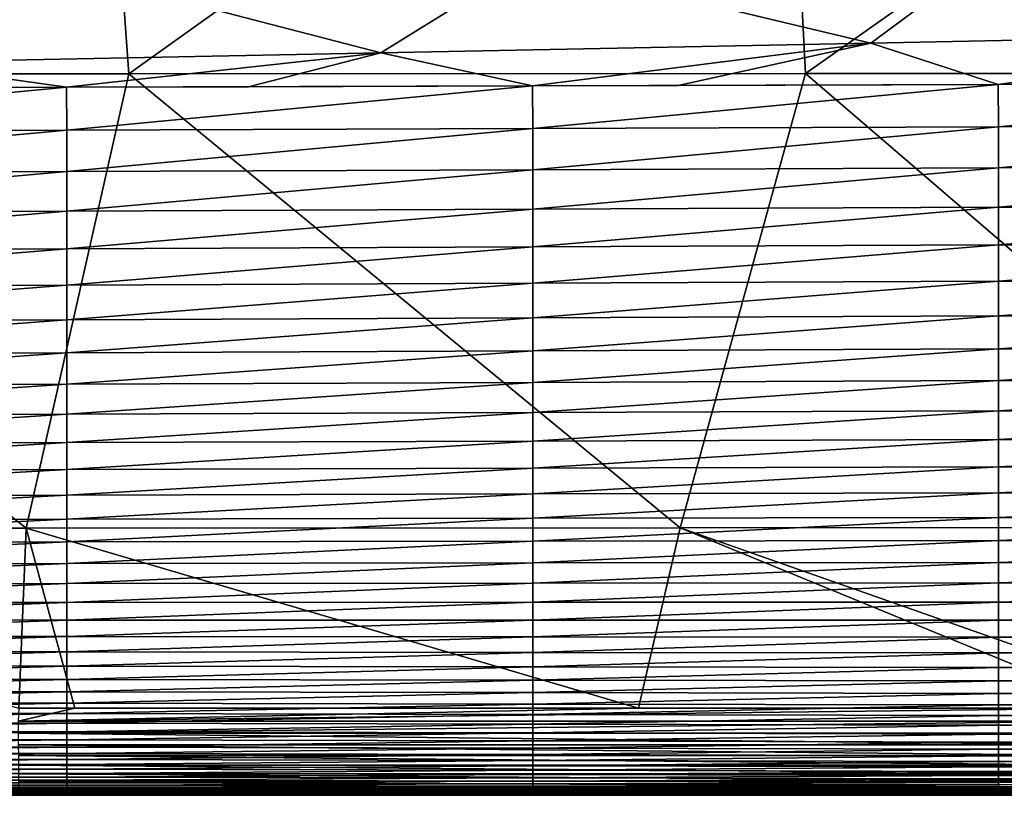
# Model space of a CAD drawing. Header units: metres. Extents: x -105 to 105, y -68 to 103.
# Tile 334 of 416: x 47 to 59, y 37 to 46. Entities that reach past the tile are written whole.
import ezdxf

# ---------------------------------------------------------------- set-up
doc = ezdxf.new("R2010")
doc.units = ezdxf.units.M
doc.layers.add('solid_FIT-BATH-150_SW0001_01', color=7, linetype='CONTINUOUS')

msp = doc.modelspace()

# ---------------------------------------------------------------- linework, layer by layer
at = {"layer": 'solid_FIT-BATH-150_SW0001_01'}
for points in [[(40.991165, 44.972569, 16.22831), (48.361046, 50.322178, 16.250746), (40.495609, 50.322014, 16.227427)], [(40.991165, 44.972569, 16.22831), (48.746666, 44.973782, 16.254089), (48.361046, 50.322178, 16.250746)], [(48.746666, 44.973782, 16.254089), (56.226482, 50.322407, 16.28303), (48.361046, 50.322178, 16.250746)], [(48.746666, 44.973782, 16.254089), (56.502167, 44.975449, 16.289526), (56.226482, 50.322407, 16.28303)], [(56.502167, 44.975449, 16.289526), (64.091919, 50.322708, 16.325737), (56.226482, 50.322407, 16.28303)], [(56.502167, 44.975449, 16.289526), (64.257668, 44.977642, 16.336159), (64.091919, 50.322708, 16.325737)], [(58.659451, 46.37281, -21.3081), (63.992107, 46.480114, -21.098007), (62.865585, 45.439991, -21.092819)], [(53.326786, 46.266171, -21.50086), (58.659451, 46.37281, -21.3081), (57.251297, 45.325371, -21.313835)], [(58.659451, 46.37281, -21.3081), (62.865585, 45.439991, -21.092819), (57.251297, 45.325371, -21.313835)], [(42.661457, 46.061489, -21.833668), (47.994125, 46.161846, -21.676109), (46.022709, 45.101791, -21.697662)], [(47.994125, 46.161846, -21.676109), (51.637001, 45.211987, -21.515541), (46.022709, 45.101791, -21.697662)], [(47.994125, 46.161846, -21.676109), (53.326786, 46.266171, -21.50086), (51.637001, 45.211987, -21.515541)], [(53.326786, 46.266171, -21.50086), (57.251297, 45.325371, -21.313835), (51.637001, 45.211987, -21.515541)], [(58.710754, 44.851219, -21.22473), (57.251297, 45.325371, -21.313835), (62.865585, 45.439991, -21.092819)], [(59.989513, 44.855556, -21.172693), (58.710754, 44.851219, -21.22473), (62.865585, 45.439991, -21.092819)], [(53.374924, 44.833736, -21.430288), (51.637001, 45.211987, -21.515541), (57.251297, 45.325371, -21.313835)], [(55.041878, 44.839024, -21.368082), (53.374924, 44.833736, -21.430288), (57.251297, 45.325371, -21.313835)], [(58.710754, 44.851219, -21.22473), (55.041878, 44.839024, -21.368082), (57.251297, 45.325371, -21.313835)], [(48.034462, 44.81871, -21.617186), (46.022709, 45.101791, -21.697662), (51.637001, 45.211987, -21.515541)], [(50.119606, 44.824169, -21.546469), (48.034462, 44.81871, -21.617186), (51.637001, 45.211987, -21.515541)], [(53.374924, 44.833736, -21.430288), (50.119606, 44.824169, -21.546469), (51.637001, 45.211987, -21.515541)], [(48.034462, 44.81871, -21.617186), (45.219845, 44.812366, -21.708036), (46.022709, 45.101791, -21.697662)], [(40.077023, 39.761967, 16.218206), (47.570793, 39.763729, 16.243479), (40.991165, 44.972569, 16.22831)], [(47.570793, 39.763729, 16.243479), (48.746666, 44.973782, 16.254089), (40.991165, 44.972569, 16.22831)], [(47.570793, 39.763729, 16.243479), (55.064568, 39.76614, 16.278111), (48.746666, 44.973782, 16.254089)], [(55.064568, 39.76614, 16.278111), (56.502167, 44.975449, 16.289526), (48.746666, 44.973782, 16.254089)], [(55.064568, 39.76614, 16.278111), (62.558342, 39.76931, 16.323576), (56.502167, 44.975449, 16.289526)], [(62.558342, 39.76931, 16.323576), (64.257668, 44.977642, 16.336159), (56.502167, 44.975449, 16.289526)], [(48.034462, 44.81871, -21.617186), (42.694, 44.807861, -21.785044), (45.219845, 44.812366, -21.708036)], [(42.700035, 44.311558, -21.755865), (42.694, 44.807861, -21.785044), (48.034462, 44.81871, -21.617186)], [(42.700035, 44.311558, -21.755865), (48.034462, 44.81871, -21.617186), (48.038208, 44.326084, -21.584486)], [(53.374924, 44.833736, -21.430288), (48.034462, 44.81871, -21.617186), (50.119606, 44.824169, -21.546469)], [(48.038208, 44.326084, -21.584486), (48.034462, 44.81871, -21.617186), (53.374924, 44.833736, -21.430288)], [(48.038208, 44.326084, -21.584486), (53.374924, 44.833736, -21.430288), (53.376377, 44.344425, -21.393862)], [(58.710754, 44.851219, -21.22473), (53.374924, 44.833736, -21.430288), (55.041878, 44.839024, -21.368082)], [(53.376377, 44.344425, -21.393862), (53.374924, 44.833736, -21.430288), (58.710754, 44.851219, -21.22473)], [(53.376377, 44.344425, -21.393862), (58.710754, 44.851219, -21.22473), (58.71455, 44.364838, -21.184221)], [(64.049728, 44.869267, -21.000423), (58.710754, 44.851219, -21.22473), (59.989513, 44.855556, -21.172693)], [(58.71455, 44.364838, -21.184221), (58.710754, 44.851219, -21.22473), (64.049728, 44.869267, -21.000423)], [(58.71455, 44.364838, -21.184221), (64.049728, 44.869267, -21.000423), (64.052719, 44.376575, -20.954903)], [(53.376377, 43.873711, -21.35029), (58.71455, 44.364838, -21.184221), (58.71455, 43.896103, -21.136234)], [(53.376377, 43.873711, -21.35029), (53.376377, 44.344425, -21.393862), (58.71455, 44.364838, -21.184221)], [(58.71455, 43.896103, -21.136234), (64.052719, 44.376575, -20.954903), (64.052719, 43.901264, -20.901129)], [(58.71455, 43.896103, -21.136234), (58.71455, 44.364838, -21.184221), (64.052719, 44.376575, -20.954903)], [(42.700035, 43.835869, -21.720522), (48.038208, 44.326084, -21.584486), (48.038208, 43.853054, -21.545143)], [(42.700035, 43.835869, -21.720522), (42.700035, 44.311558, -21.755865), (48.038208, 44.326084, -21.584486)], [(48.038208, 43.853054, -21.545143), (53.376377, 44.344425, -21.393862), (53.376377, 43.873711, -21.35029)], [(48.038208, 43.853054, -21.545143), (48.038208, 44.326084, -21.584486), (53.376377, 44.344425, -21.393862)], [(58.71455, 43.445034, -21.079849), (64.052719, 43.901264, -20.901129), (64.052719, 43.443474, -20.838163)], [(58.71455, 43.445034, -21.079849), (58.71455, 43.896103, -21.136234), (64.052719, 43.901264, -20.901129)], [(42.700035, 43.380424, -21.678061), (48.038208, 43.853054, -21.545143), (48.038208, 43.399384, -21.498264)], [(42.700035, 43.380424, -21.678061), (42.700035, 43.835869, -21.720522), (48.038208, 43.853054, -21.545143)], [(48.038208, 43.399384, -21.498264), (53.376377, 43.873711, -21.35029), (53.376377, 43.42149, -21.298754)], [(48.038208, 43.399384, -21.498264), (48.038208, 43.853054, -21.545143), (53.376377, 43.873711, -21.35029)], [(53.376377, 43.42149, -21.298754), (58.71455, 43.896103, -21.136234), (58.71455, 43.445034, -21.079849)], [(53.376377, 43.42149, -21.298754), (53.376377, 43.873711, -21.35029), (58.71455, 43.896103, -21.136234)], [(42.700035, 42.944881, -21.627708), (48.038208, 43.399384, -21.498264), (48.038208, 42.964848, -21.443075)], [(42.700035, 42.944881, -21.627708), (42.700035, 43.380424, -21.678061), (48.038208, 43.399384, -21.498264)], [(48.038208, 42.964848, -21.443075), (53.376377, 43.42149, -21.298754), (53.376377, 42.987659, -21.238483)], [(48.038208, 42.964848, -21.443075), (48.038208, 43.399384, -21.498264), (53.376377, 43.42149, -21.298754)], [(53.376377, 42.987659, -21.238483), (58.71455, 43.445034, -21.079849), (58.71455, 43.011642, -21.014301)], [(53.376377, 42.987659, -21.238483), (53.376377, 43.42149, -21.298754), (58.71455, 43.445034, -21.079849)], [(58.71455, 43.011642, -21.014301), (58.71455, 43.445034, -21.079849), (64.052719, 43.443474, -20.838163)], [(58.71455, 43.011642, -21.014301), (64.052719, 43.443474, -20.838163), (64.052719, 43.003349, -20.765198)], [(53.376377, 42.572109, -21.168711), (58.71455, 43.011642, -21.014301), (58.71455, 42.595943, -20.93882)], [(53.376377, 42.572109, -21.168711), (53.376377, 42.987659, -21.238483), (58.71455, 43.011642, -21.014301)], [(58.71455, 42.595943, -20.93882), (58.71455, 43.011642, -21.014301), (64.052719, 43.003349, -20.765198)], [(58.71455, 42.595943, -20.93882), (64.052719, 43.003349, -20.765198), (64.052719, 42.581036, -20.681419)], [(42.700035, 42.528893, -21.568693), (48.038208, 42.964848, -21.443075), (48.038208, 42.549221, -21.378809)], [(42.700035, 42.528893, -21.568693), (42.700035, 42.944881, -21.627708), (48.038208, 42.964848, -21.443075)], [(48.038208, 42.549221, -21.378809), (53.376377, 42.987659, -21.238483), (53.376377, 42.572109, -21.168711)], [(48.038208, 42.549221, -21.378809), (48.038208, 42.964848, -21.443075), (53.376377, 42.987659, -21.238483)], [(42.700035, 42.132114, -21.500244), (48.038208, 42.549221, -21.378809), (48.038208, 42.152267, -21.304689)], [(42.700035, 42.132114, -21.500244), (42.700035, 42.528893, -21.568693), (48.038208, 42.549221, -21.378809)], [(48.038208, 42.152267, -21.304689), (53.376377, 42.572109, -21.168711), (53.376377, 42.174721, -21.088654)], [(48.038208, 42.152267, -21.304689), (48.038208, 42.549221, -21.378809), (53.376377, 42.572109, -21.168711)], [(53.376377, 42.174721, -21.088654), (58.71455, 42.595943, -20.93882), (58.71455, 42.197926, -20.852621)], [(53.376377, 42.174721, -21.088654), (53.376377, 42.572109, -21.168711), (58.71455, 42.595943, -20.93882)], [(58.71455, 42.197926, -20.852621), (58.71455, 42.595943, -20.93882), (64.052719, 42.581036, -20.681419)], [(58.71455, 42.197926, -20.852621), (64.052719, 42.581036, -20.681419), (64.052719, 42.17659, -20.585981)], [(42.700035, 41.754158, -21.421476), (48.038208, 42.152267, -21.304689), (48.038208, 41.773674, -21.219816)], [(42.700035, 41.754158, -21.421476), (42.700035, 42.132114, -21.500244), (48.038208, 42.152267, -21.304689)], [(48.038208, 41.773674, -21.219816), (53.376377, 42.174721, -21.088654), (53.376377, 41.79525, -20.997404)], [(48.038208, 41.773674, -21.219816), (48.038208, 42.152267, -21.304689), (53.376377, 42.174721, -21.088654)], [(53.376377, 41.79525, -20.997404), (58.71455, 42.197926, -20.852621), (58.71455, 41.817387, -20.754793)], [(53.376377, 41.79525, -20.997404), (53.376377, 42.174721, -21.088654), (58.71455, 42.197926, -20.852621)], [(58.71455, 41.817387, -20.754793), (58.71455, 42.197926, -20.852621), (64.052719, 42.17659, -20.585981)], [(58.71455, 41.817387, -20.754793), (64.052719, 42.17659, -20.585981), (64.052719, 41.789833, -20.477926)], [(42.700035, 41.394573, -21.331358), (48.038208, 41.773674, -21.219816), (48.038208, 41.413055, -21.123177)], [(42.700035, 41.394573, -21.331358), (42.700035, 41.754158, -21.421476), (48.038208, 41.773674, -21.219816)], [(48.038208, 41.413055, -21.123177), (53.376377, 41.79525, -20.997404), (53.376377, 41.433357, -20.893978)], [(48.038208, 41.413055, -21.123177), (48.038208, 41.773674, -21.219816), (53.376377, 41.79525, -20.997404)], [(53.376377, 41.433357, -20.893978), (58.71455, 41.817387, -20.754793), (58.71455, 41.454063, -20.644386)], [(53.376377, 41.433357, -20.893978), (53.376377, 41.79525, -20.997404), (58.71455, 41.817387, -20.754793)], [(58.71455, 41.454063, -20.644386), (58.71455, 41.817387, -20.754793), (64.052719, 41.789833, -20.477926)], [(58.71455, 41.454063, -20.644386), (64.052719, 41.789833, -20.477926), (64.052719, 41.420547, -20.356277)], [(48.038208, 41.070019, -21.013762), (53.376377, 41.433357, -20.893978), (53.376377, 41.088726, -20.777395)], [(48.038208, 41.070019, -21.013762), (48.038208, 41.413055, -21.123177), (53.376377, 41.433357, -20.893978)], [(53.376377, 41.088726, -20.777395), (58.71455, 41.454063, -20.644386), (58.71455, 41.107681, -20.520443)], [(53.376377, 41.088726, -20.777395), (53.376377, 41.433357, -20.893978), (58.71455, 41.454063, -20.644386)], [(58.71455, 41.107681, -20.520443), (58.71455, 41.454063, -20.644386), (64.052719, 41.420547, -20.356277)], [(58.71455, 41.107681, -20.520443), (64.052719, 41.420547, -20.356277), (64.052719, 41.068516, -20.220058)], [(42.700035, 41.05291, -21.228844), (48.038208, 41.413055, -21.123177), (48.038208, 41.070019, -21.013762)], [(42.700035, 41.05291, -21.228844), (42.700035, 41.394573, -21.331358), (48.038208, 41.413055, -21.123177)], [(48.038208, 40.744175, -20.890554), (53.376377, 41.088726, -20.777395), (53.376377, 40.761017, -20.646669)], [(48.038208, 40.744175, -20.890554), (48.038208, 41.070019, -21.013762), (53.376377, 41.088726, -20.777395)], [(53.376377, 40.761017, -20.646669), (58.71455, 41.107681, -20.520443), (58.71455, 40.777981, -20.382015)], [(53.376377, 40.761017, -20.646669), (53.376377, 41.088726, -20.777395), (58.71455, 41.107681, -20.520443)], [(58.71455, 40.777981, -20.382015), (58.71455, 41.107681, -20.520443), (64.052719, 41.068516, -20.220058)], [(42.700035, 40.728714, -21.112892), (48.038208, 41.070019, -21.013762), (48.038208, 40.744175, -20.890554)], [(42.700035, 40.728714, -21.112892), (42.700035, 41.05291, -21.228844), (48.038208, 41.070019, -21.013762)], [(58.71455, 40.777981, -20.382015), (64.052719, 41.068516, -20.220058), (64.052719, 40.733524, -20.068296)], [(42.700035, 40.421543, -20.98246), (48.038208, 40.744175, -20.890554), (48.038208, 40.435131, -20.752542)], [(42.700035, 40.421543, -20.98246), (42.700035, 40.728714, -21.112892), (48.038208, 40.744175, -20.890554)], [(48.038208, 40.435131, -20.752542), (53.376377, 40.761017, -20.646669), (53.376377, 40.449909, -20.50082)], [(48.038208, 40.435131, -20.752542), (48.038208, 40.744175, -20.890554), (53.376377, 40.761017, -20.646669)], [(53.376377, 40.449909, -20.50082), (58.71455, 40.777981, -20.382015), (58.71455, 40.464691, -20.228148)], [(53.376377, 40.449909, -20.50082), (53.376377, 40.761017, -20.646669), (58.71455, 40.777981, -20.382015)], [(58.71455, 40.464691, -20.228148), (58.71455, 40.777981, -20.382015), (64.052719, 40.733524, -20.068296)], [(58.71455, 40.464691, -20.228148), (64.052719, 40.733524, -20.068296), (64.052719, 40.415356, -19.900013)], [(42.700035, 40.130936, -20.836502), (48.038208, 40.435131, -20.752542), (48.038208, 40.142498, -20.598711)], [(42.700035, 40.130936, -20.836502), (42.700035, 40.421543, -20.98246), (48.038208, 40.435131, -20.752542)], [(48.038208, 40.142498, -20.598711), (53.376377, 40.449909, -20.50082), (53.376377, 40.155067, -20.338861)], [(48.038208, 40.142498, -20.598711), (48.038208, 40.435131, -20.752542), (53.376377, 40.449909, -20.50082)], [(53.376377, 40.155067, -20.338861), (58.71455, 40.464691, -20.228148), (58.71455, 40.167549, -20.057886)], [(53.376377, 40.155067, -20.338861), (53.376377, 40.449909, -20.50082), (58.71455, 40.464691, -20.228148)], [(58.71455, 40.167549, -20.057886), (58.71455, 40.464691, -20.228148), (64.052719, 40.415356, -19.900013)], [(58.71455, 40.167549, -20.057886), (64.052719, 40.415356, -19.900013), (64.052719, 40.113792, -19.714235)], [(42.700035, 39.856449, -20.673977), (48.038208, 40.142498, -20.598711), (48.038208, 39.865883, -20.428047)], [(42.700035, 39.856449, -20.673977), (42.700035, 40.130936, -20.836502), (48.038208, 40.142498, -20.598711)], [(48.038208, 39.865883, -20.428047), (53.376377, 40.155067, -20.338861), (53.376377, 39.876167, -20.159809)], [(48.038208, 39.865883, -20.428047), (48.038208, 40.142498, -20.598711), (53.376377, 40.155067, -20.338861)], [(53.376377, 39.876167, -20.159809), (58.71455, 40.167549, -20.057886), (58.71455, 39.886288, -19.870281)], [(53.376377, 39.876167, -20.159809), (53.376377, 40.155067, -20.338861), (58.71455, 40.167549, -20.057886)], [(58.71455, 39.886288, -19.870281), (58.71455, 40.167549, -20.057886), (64.052719, 40.113792, -19.714235)], [(58.71455, 39.886288, -19.870281), (64.052719, 40.113792, -19.714235), (64.052719, 39.828617, -19.509985)], [(42.700035, 39.597626, -20.493839), (48.038208, 39.865883, -20.428047), (48.038208, 39.6049, -20.239538)], [(42.700035, 39.597626, -20.493839), (42.700035, 39.856449, -20.673977), (48.038208, 39.865883, -20.428047)], [(48.038208, 39.6049, -20.239538), (53.376377, 39.876167, -20.159809), (53.376377, 39.612881, -19.962683)], [(48.038208, 39.6049, -20.239538), (48.038208, 39.865883, -20.428047), (53.376377, 39.876167, -20.159809)], [(53.376377, 39.612881, -19.962683), (58.71455, 39.886288, -19.870281), (58.71455, 39.62064, -19.664377)], [(53.376377, 39.612881, -19.962683), (53.376377, 39.876167, -20.159809), (58.71455, 39.886288, -19.870281)], [(58.71455, 39.62064, -19.664377), (58.71455, 39.886288, -19.870281), (64.052719, 39.828617, -19.509985)], [(47.48476, 37.698414, 16.238367), (47.570793, 39.763729, 16.243479), (40.077023, 39.761967, 16.218206)], [(47.48476, 37.698414, 16.238367), (48.129829, 37.698402, 16.240992), (47.570793, 39.763729, 16.243479)], [(54.588509, 37.698315, 16.271345), (55.064568, 39.76614, 16.278111), (47.570793, 39.763729, 16.243479)], [(48.129829, 37.698402, 16.240992), (54.588509, 37.698315, 16.271345), (47.570793, 39.763729, 16.243479)], [(54.588509, 37.698315, 16.271345), (60.102592, 37.698406, 16.303637), (55.064568, 39.76614, 16.278111)], [(60.943501, 37.698429, 16.309116), (62.558342, 39.76931, 16.323576), (55.064568, 39.76614, 16.278111)], [(60.102592, 37.698406, 16.303637), (60.943501, 37.698429, 16.309116), (55.064568, 39.76614, 16.278111)], [(58.71455, 39.62064, -19.664377), (64.052719, 39.828617, -19.509985), (64.052719, 39.559608, -19.286287)], [(48.038208, 39.359146, -20.032156), (53.376377, 39.612881, -19.962683), (53.376377, 39.364857, -19.746483)], [(48.038208, 39.359146, -20.032156), (48.038208, 39.6049, -20.239538), (53.376377, 39.612881, -19.962683)], [(53.376377, 39.364857, -19.746483), (58.71455, 39.62064, -19.664377), (58.71455, 39.370304, -19.439203)], [(53.376377, 39.364857, -19.746483), (53.376377, 39.612881, -19.962683), (58.71455, 39.62064, -19.664377)], [(58.71455, 39.370304, -19.439203), (58.71455, 39.62064, -19.664377), (64.052719, 39.559608, -19.286287)], [(42.700035, 39.354015, -20.295038), (48.038208, 39.6049, -20.239538), (48.038208, 39.359146, -20.032156)], [(42.700035, 39.354015, -20.295038), (42.700035, 39.597626, -20.493839), (48.038208, 39.6049, -20.239538)], [(58.71455, 39.370304, -19.439203), (64.052719, 39.559608, -19.286287), (64.052719, 39.306446, -19.042131)], [(42.700035, 39.125137, -20.076429), (48.038208, 39.359146, -20.032156), (48.038208, 39.128174, -19.804789)], [(42.700035, 39.125137, -20.076429), (42.700035, 39.354015, -20.295038), (48.038208, 39.359146, -20.032156)], [(48.038208, 39.128174, -19.804789), (53.376377, 39.364857, -19.746483), (53.376377, 39.131672, -19.510132)], [(48.038208, 39.128174, -19.804789), (48.038208, 39.359146, -20.032156), (53.376377, 39.364857, -19.746483)], [(53.376377, 39.131672, -19.510132), (58.71455, 39.370304, -19.439203), (58.71455, 39.134865, -19.193726)], [(53.376377, 39.131672, -19.510132), (53.376377, 39.364857, -19.746483), (58.71455, 39.370304, -19.439203)], [(58.71455, 39.134865, -19.193726), (58.71455, 39.370304, -19.439203), (64.052719, 39.306446, -19.042131)], [(58.71455, 39.134865, -19.193726), (64.052719, 39.306446, -19.042131), (64.052719, 39.068691, -18.776476)], [(42.700035, 38.9105, -19.836796), (48.038208, 39.128174, -19.804789), (48.038208, 38.911503, -19.556271)], [(42.700035, 38.9105, -19.836796), (42.700035, 39.125137, -20.076429), (48.038208, 39.128174, -19.804789)], [(48.038208, 38.911503, -19.556271), (53.376377, 39.131672, -19.510132), (53.376377, 38.912861, -19.252522)], [(48.038208, 38.911503, -19.556271), (48.038208, 39.128174, -19.804789), (53.376377, 39.131672, -19.510132)], [(53.376377, 38.912861, -19.252522), (58.71455, 39.134865, -19.193726), (58.71455, 38.913883, -18.926899)], [(53.376377, 38.912861, -19.252522), (53.376377, 39.131672, -19.510132), (58.71455, 39.134865, -19.193726)], [(58.71455, 38.913883, -18.926899), (58.71455, 39.134865, -19.193726), (64.052719, 39.068691, -18.776476)], [(58.71455, 38.913883, -18.926899), (64.052719, 39.068691, -18.776476), (64.052719, 38.845898, -18.488268)], [(42.700035, 38.709606, -19.574919), (48.038208, 38.911503, -19.556271), (48.038208, 38.70866, -19.285442)], [(42.700035, 38.709606, -19.574919), (42.700035, 38.9105, -19.836796), (48.038208, 38.911503, -19.556271)], [(48.038208, 38.70866, -19.285442), (53.376377, 38.912861, -19.252522), (53.376377, 38.707966, -18.972551)], [(48.038208, 38.70866, -19.285442), (48.038208, 38.911503, -19.556271), (53.376377, 38.912861, -19.252522)], [(53.376377, 38.707966, -18.972551), (58.71455, 38.913883, -18.926899), (58.71455, 38.706917, -18.637672)], [(53.376377, 38.707966, -18.972551), (53.376377, 38.912861, -19.252522), (58.71455, 38.913883, -18.926899)], [(58.71455, 38.706917, -18.637672), (58.71455, 38.913883, -18.926899), (64.052719, 38.845898, -18.488268)], [(58.71455, 38.706917, -18.637672), (64.052719, 38.845898, -18.488268), (64.052719, 38.637615, -18.176464)], [(42.700035, 38.52195, -19.289581), (42.700035, 38.709606, -19.574919), (48.038208, 38.70866, -19.285442)], [(42.700035, 38.52195, -19.289581), (48.038208, 38.70866, -19.285442), (48.038208, 38.519157, -18.99114)], [(48.038208, 38.519157, -18.99114), (48.038208, 38.70866, -19.285442), (53.376377, 38.707966, -18.972551)], [(48.038208, 38.519157, -18.99114), (53.376377, 38.707966, -18.972551), (53.376377, 38.516529, -18.669113)], [(53.376377, 38.516529, -18.669113), (53.376377, 38.707966, -18.972551), (58.71455, 38.706917, -18.637672)], [(53.376377, 38.516529, -18.669113), (58.71455, 38.706917, -18.637672), (58.71455, 38.513523, -18.324999)], [(58.71455, 38.513523, -18.324999), (58.71455, 38.706917, -18.637672), (64.052719, 38.637615, -18.176464)], [(58.71455, 38.513523, -18.324999), (64.052719, 38.637615, -18.176464), (64.052719, 38.443401, -17.840014)], [(42.700035, 38.347046, -18.979565), (42.700035, 38.52195, -19.289581), (48.038208, 38.519157, -18.99114)], [(42.700035, 38.347046, -18.979565), (48.038208, 38.519157, -18.99114), (48.038208, 38.342522, -18.672203)], [(48.038208, 38.342522, -18.672203), (48.038208, 38.519157, -18.99114), (53.376377, 38.516529, -18.669113)], [(48.038208, 38.342522, -18.672203), (53.376377, 38.516529, -18.669113), (53.376377, 38.338089, -18.341103)], [(53.376377, 38.338089, -18.341103), (53.376377, 38.516529, -18.669113), (58.71455, 38.513523, -18.324999)], [(53.376377, 38.338089, -18.341103), (58.71455, 38.513523, -18.324999), (58.71455, 38.333267, -17.987833)], [(58.71455, 38.333267, -17.987833), (58.71455, 38.513523, -18.324999), (64.052719, 38.443401, -17.840014)], [(58.71455, 38.333267, -17.987833), (64.052719, 38.443401, -17.840014), (64.052719, 38.26281, -17.477871)], [(42.700035, 38.184387, -18.64365), (42.700035, 38.347046, -18.979565), (48.038208, 38.342522, -18.672203)], [(42.700035, 38.184387, -18.64365), (48.038208, 38.342522, -18.672203), (48.038208, 38.178276, -18.327469)], [(48.038208, 38.178276, -18.327469), (48.038208, 38.342522, -18.672203), (53.376377, 38.338089, -18.341103)], [(48.038208, 38.178276, -18.327469), (53.376377, 38.338089, -18.341103), (53.376377, 38.172184, -17.987413)], [(53.376377, 38.172184, -17.987413), (53.376377, 38.338089, -18.341103), (58.71455, 38.333267, -17.987833)], [(53.376377, 38.172184, -17.987413), (58.71455, 38.333267, -17.987833), (58.71455, 38.165703, -17.625124)], [(58.71455, 38.165703, -17.625124), (58.71455, 38.333267, -17.987833), (64.052719, 38.26281, -17.477871)], [(58.71455, 38.165703, -17.625124), (64.052719, 38.26281, -17.477871), (64.052719, 38.09539, -17.088989)], [(42.700035, 38.033485, -18.280619), (42.700035, 38.184387, -18.64365), (48.038208, 38.178276, -18.327469)], [(42.700035, 38.033485, -18.280619), (48.038208, 38.178276, -18.327469), (48.038208, 38.025936, -17.955774)], [(48.038208, 38.025936, -17.955774), (48.038208, 38.178276, -18.327469), (53.376377, 38.172184, -17.987413)], [(48.038208, 38.025936, -17.955774), (53.376377, 38.172184, -17.987413), (53.376377, 38.018356, -17.606945)], [(53.376377, 38.018356, -17.606945), (53.376377, 38.172184, -17.987413), (58.71455, 38.165703, -17.625124)], [(53.376377, 38.018356, -17.606945), (58.71455, 38.165703, -17.625124), (58.71455, 38.010391, -17.235828)], [(58.71455, 38.010391, -17.235828), (58.71455, 38.165703, -17.625124), (64.052719, 38.09539, -17.088989)], [(42.700035, 37.893837, -17.889256), (42.700035, 38.033485, -18.280619), (48.038208, 38.025936, -17.955774)], [(58.71455, 38.010391, -17.235828), (64.052719, 38.09539, -17.088989), (64.052719, 37.940701, -16.672318)], [(42.700035, 37.893837, -17.889256), (48.038208, 38.025936, -17.955774), (48.038208, 37.885029, -17.555958)], [(48.038208, 37.885029, -17.555958), (48.038208, 38.025936, -17.955774), (53.376377, 38.018356, -17.606945)], [(48.038208, 37.885029, -17.555958), (53.376377, 38.018356, -17.606945), (53.376377, 37.876144, -17.198587)], [(53.376377, 37.876144, -17.198587), (53.376377, 38.018356, -17.606945), (58.71455, 38.010391, -17.235828)], [(53.376377, 37.876144, -17.198587), (58.71455, 38.010391, -17.235828), (58.71455, 37.86689, -16.818893)], [(58.71455, 37.86689, -16.818893), (58.71455, 38.010391, -17.235828), (64.052719, 37.940701, -16.672318)], [(58.71455, 37.86689, -16.818893), (64.052719, 37.940701, -16.672318), (64.052719, 37.798283, -16.226812)], [(42.700035, 37.76495, -17.468334), (42.700035, 37.893837, -17.889256), (48.038208, 37.885029, -17.555958)], [(42.700035, 37.76495, -17.468334), (48.038208, 37.885029, -17.555958), (48.038208, 37.755074, -17.126848)], [(48.038208, 37.755074, -17.126848), (48.038208, 37.885029, -17.555958), (53.376377, 37.876144, -17.198587)], [(48.038208, 37.755074, -17.126848), (53.376377, 37.876144, -17.198587), (53.376377, 37.745083, -16.761232)], [(53.376377, 37.745083, -16.761232), (53.376377, 37.876144, -17.198587), (58.71455, 37.86689, -16.818893)], [(53.376377, 37.745083, -16.761232), (58.71455, 37.86689, -16.818893), (58.71455, 37.734737, -16.373274)], [(58.71455, 37.734737, -16.373274), (58.71455, 37.86689, -16.818893), (64.052719, 37.798283, -16.226812)], [(42.700035, 37.646336, -17.016575), (42.700035, 37.76495, -17.468334), (48.038208, 37.755074, -17.126848)], [(42.700035, 37.646336, -17.016575), (48.038208, 37.755074, -17.126848), (48.038208, 37.635578, -16.667242)], [(47.480148, 37.550663, 16.227285), (48.129829, 37.698402, 16.240992), (47.48476, 37.698414, 16.238367)], [(47.480148, 37.550663, 16.227285), (60.102592, 37.698406, 16.303637), (54.588509, 37.698315, 16.271345)], [(60.096676, 37.550804, 16.292574), (60.102592, 37.698406, 16.303637), (47.480148, 37.550663, 16.227285)], [(47.480148, 37.550663, 16.227285), (54.588509, 37.698315, 16.271345), (48.129829, 37.698402, 16.240992)], [(48.038208, 37.635578, -16.667242), (48.038208, 37.755074, -17.126848), (53.376377, 37.745083, -16.761232)], [(48.038208, 37.635578, -16.667242), (53.376377, 37.745083, -16.761232), (53.376377, 37.624676, -16.293749)], [(53.376377, 37.624676, -16.293749), (53.376377, 37.745083, -16.761232), (58.71455, 37.734737, -16.373274)], [(53.376377, 37.624676, -16.293749), (58.71455, 37.734737, -16.373274), (58.71455, 37.613438, -15.897919)], [(58.71455, 37.734737, -16.373274), (64.052719, 37.798283, -16.226812), (64.052719, 37.667633, -15.75144)], [(58.71455, 37.613438, -15.897919), (58.71455, 37.734737, -16.373274), (64.052719, 37.667633, -15.75144)], [(42.700035, 37.537514, -16.532688), (42.700035, 37.646336, -17.016575), (48.038208, 37.635578, -16.667242)], [(42.700035, 37.537514, -16.532688), (48.038208, 37.635578, -16.667242), (48.038208, 37.526054, -16.175924)], [(48.038208, 37.526054, -16.175924), (48.038208, 37.635578, -16.667242), (53.376377, 37.624676, -16.293749)], [(48.038208, 37.526054, -16.175924), (53.376377, 37.624676, -16.293749), (53.376377, 37.514431, -15.795007)], [(53.376377, 37.514431, -15.795007), (53.376377, 37.624676, -16.293749), (58.71455, 37.613438, -15.897919)], [(53.376377, 37.514431, -15.795007), (58.71455, 37.613438, -15.897919), (58.71455, 37.502487, -15.391778)], [(58.71455, 37.613438, -15.897919), (64.052719, 37.667633, -15.75144), (64.052719, 37.548203, -15.245179)], [(58.71455, 37.502487, -15.391778), (58.71455, 37.613438, -15.897919), (64.052719, 37.548203, -15.245179)], [(42.700035, 37.438, -16.015379), (42.700035, 37.537514, -16.532688), (48.038208, 37.526054, -16.175924)], [(42.700035, 37.438, -16.015379), (48.038208, 37.526054, -16.175924), (48.038208, 37.426014, -15.651682)], [(60.096676, 37.550804, 16.292574), (47.480148, 37.550663, 16.227285), (47.480274, 37.409702, 16.195591)], [(60.096878, 37.409935, 16.260944), (60.096676, 37.550804, 16.292574), (47.480274, 37.409702, 16.195591)], [(48.038208, 37.426014, -15.651682), (48.038208, 37.526054, -16.175924), (53.376377, 37.514431, -15.795007)], [(48.038208, 37.426014, -15.651682), (53.376377, 37.514431, -15.795007), (53.376377, 37.413845, -15.263873)], [(53.376377, 37.413845, -15.263873), (53.376377, 37.514431, -15.795007), (58.71455, 37.502487, -15.391778)], [(53.376377, 37.413845, -15.263873), (58.71455, 37.502487, -15.391778), (58.71455, 37.401375, -14.853803)], [(58.71455, 37.502487, -15.391778), (64.052719, 37.548203, -15.245179), (64.052719, 37.439449, -14.707004)], [(58.71455, 37.401375, -14.853803), (58.71455, 37.502487, -15.391778), (64.052719, 37.439449, -14.707004)], [(42.700035, 37.347313, -15.463351), (42.700035, 37.438, -16.015379), (48.038208, 37.426014, -15.651682)], [(42.700035, 37.347313, -15.463351), (48.038208, 37.426014, -15.651682), (48.038208, 37.334969, -15.0933)], [(60.097202, 37.277351, 16.210257), (60.096878, 37.409935, 16.260944), (47.480274, 37.409702, 16.195591)], [(60.097202, 37.277351, 16.210257), (47.480274, 37.409702, 16.195591), (47.480476, 37.277042, 16.144812)], [(48.038208, 37.334969, -15.0933), (48.038208, 37.426014, -15.651682), (53.376377, 37.413845, -15.263873)], [(48.038208, 37.334969, -15.0933), (53.376377, 37.413845, -15.263873), (53.376377, 37.322422, -14.699216)], [(53.376377, 37.322422, -14.699216), (53.376377, 37.413845, -15.263873), (58.71455, 37.401375, -14.853803)], [(53.376377, 37.322422, -14.699216), (58.71455, 37.401375, -14.853803), (58.71455, 37.309597, -14.282943)], [(58.71455, 37.401375, -14.853803), (64.052719, 37.439449, -14.707004), (64.052719, 37.340836, -14.13589)], [(58.71455, 37.309597, -14.282943), (58.71455, 37.401375, -14.853803), (64.052719, 37.340836, -14.13589)], [(42.700035, 37.264973, -14.875312), (42.700035, 37.347313, -15.463351), (48.038208, 37.334969, -15.0933)], [(42.700035, 37.264973, -14.875312), (48.038208, 37.334969, -15.0933), (48.038208, 37.252422, -14.499565)], [(42.700035, 37.190495, -14.249968), (42.700035, 37.264973, -14.875312), (48.038208, 37.252422, -14.499565)], [(42.700035, 37.190495, -14.249968), (48.038208, 37.252422, -14.499565), (48.038208, 37.177891, -13.869263)], [(60.097641, 37.154594, 16.142052), (60.097202, 37.277351, 16.210257), (47.480476, 37.277042, 16.144812)], [(60.097641, 37.154594, 16.142052), (47.480476, 37.277042, 16.144812), (47.480751, 37.154232, 16.076494)], [(48.038208, 37.252422, -14.499565), (48.038208, 37.334969, -15.0933), (53.376377, 37.322422, -14.699216)], [(48.038208, 37.252422, -14.499565), (53.376377, 37.322422, -14.699216), (53.376377, 37.239666, -14.099903)], [(48.038208, 37.177891, -13.869263), (48.038208, 37.252422, -14.499565), (53.376377, 37.239666, -14.099903)], [(48.038208, 37.177891, -13.869263), (53.376377, 37.239666, -14.099903), (53.376377, 37.165077, -13.464802)], [(53.376377, 37.239666, -14.099903), (53.376377, 37.322422, -14.699216), (58.71455, 37.309597, -14.282943)], [(53.376377, 37.239666, -14.099903), (58.71455, 37.309597, -14.282943), (58.71455, 37.22665, -13.678147)], [(53.376377, 37.165077, -13.464802), (53.376377, 37.239666, -14.099903), (58.71455, 37.22665, -13.678147)], [(58.71455, 37.309597, -14.282943), (64.052719, 37.340836, -14.13589), (64.052719, 37.251812, -13.530815)], [(58.71455, 37.22665, -13.678147), (58.71455, 37.309597, -14.282943), (64.052719, 37.251812, -13.530815)], [(58.71455, 37.22665, -13.678147), (64.052719, 37.251812, -13.530815), (64.052719, 37.171844, -12.890753)], [(42.700035, 37.123398, -13.586023), (42.700035, 37.190495, -14.249968), (48.038208, 37.177891, -13.869263)], [(42.700035, 37.123398, -13.586023), (48.038208, 37.177891, -13.869263), (48.038208, 37.110886, -13.201179)], [(60.098183, 37.043201, 16.057875), (60.097641, 37.154594, 16.142052), (47.480751, 37.154232, 16.076494)], [(60.098183, 37.043201, 16.057875), (47.480751, 37.154232, 16.076494), (47.481087, 37.042812, 15.992188)], [(48.038208, 37.110886, -13.201179), (48.038208, 37.177891, -13.869263), (53.376377, 37.165077, -13.464802)], [(48.038208, 37.110886, -13.201179), (53.376377, 37.165077, -13.464802), (53.376377, 37.09816, -12.792781)], [(53.376377, 37.165077, -13.464802), (58.71455, 37.22665, -13.678147), (58.71455, 37.152031, -13.038367)], [(53.376377, 37.09816, -12.792781), (53.376377, 37.165077, -13.464802), (58.71455, 37.152031, -13.038367)], [(53.376377, 37.09816, -12.792781), (58.71455, 37.152031, -13.038367), (58.71455, 37.085232, -12.362553)], [(58.71455, 37.152031, -13.038367), (58.71455, 37.22665, -13.678147), (64.052719, 37.171844, -12.890753)], [(58.71455, 37.152031, -13.038367), (64.052719, 37.171844, -12.890753), (64.052719, 37.100384, -12.214681)], [(58.71455, 37.085232, -12.362553), (58.71455, 37.152031, -13.038367), (64.052719, 37.100384, -12.214681)], [(42.700035, 37.063198, -12.882185), (42.700035, 37.123398, -13.586023), (48.038208, 37.110886, -13.201179)], [(42.700035, 37.063198, -12.882185), (48.038208, 37.110886, -13.201179), (48.038208, 37.050907, -12.4941)], [(42.700035, 37.009426, -12.137164), (42.700035, 37.063198, -12.882185), (48.038208, 37.050907, -12.4941)], [(42.700035, 37.009426, -12.137164), (48.038208, 37.050907, -12.4941), (48.038208, 36.997498, -11.746824)], [(60.098816, 36.944714, 15.95927), (60.098183, 37.043201, 16.057875), (47.481087, 37.042812, 15.992188)], [(60.098816, 36.944714, 15.95927), (47.481087, 37.042812, 15.992188), (47.48148, 36.944324, 15.89344)], [(48.038208, 37.050907, -12.4941), (48.038208, 37.110886, -13.201179), (53.376377, 37.09816, -12.792781)], [(48.038208, 37.050907, -12.4941), (53.376377, 37.09816, -12.792781), (53.376377, 37.038418, -12.082707)], [(48.038208, 36.997498, -11.746824), (48.038208, 37.050907, -12.4941), (53.376377, 37.038418, -12.082707)], [(48.038208, 36.997498, -11.746824), (53.376377, 37.038418, -12.082707), (53.376377, 36.985371, -11.333473)], [(53.376377, 37.038418, -12.082707), (53.376377, 37.09816, -12.792781), (58.71455, 37.085232, -12.362553)], [(53.376377, 37.038418, -12.082707), (58.71455, 37.085232, -12.362553), (58.71455, 37.025745, -11.649653)], [(53.376377, 36.985371, -11.333473), (53.376377, 37.038418, -12.082707), (58.71455, 37.025745, -11.649653)], [(53.376377, 36.985371, -11.333473), (58.71455, 37.025745, -11.649653), (58.71455, 36.973087, -10.898658)], [(58.71455, 37.085232, -12.362553), (64.052719, 37.100384, -12.214681), (64.052719, 37.036896, -11.501575)], [(58.71455, 37.025745, -11.649653), (58.71455, 37.085232, -12.362553), (64.052719, 37.036896, -11.501575)], [(58.71455, 37.025745, -11.649653), (64.052719, 37.036896, -11.501575), (64.052719, 36.980835, -10.750433)], [(58.71455, 36.973087, -10.898658), (58.71455, 37.025745, -11.649653), (64.052719, 36.980835, -10.750433)], [(42.700035, 36.961674, -11.349686), (42.700035, 37.009426, -12.137164), (48.038208, 36.997498, -11.746824)], [(42.700035, 36.961674, -11.349686), (48.038208, 36.997498, -11.746824), (48.038208, 36.950214, -10.958179)], [(42.700035, 36.919529, -10.518478), (42.700035, 36.961674, -11.349686), (48.038208, 36.950214, -10.958179)], [(42.700035, 36.919529, -10.518478), (48.038208, 36.950214, -10.958179), (48.038208, 36.908642, -10.126993)], [(42.700035, 36.882587, -9.642271), (42.700035, 36.919529, -10.518478), (48.038208, 36.908642, -10.126993)], [(42.700035, 36.882587, -9.642271), (48.038208, 36.908642, -10.126993), (48.038208, 36.872353, -9.2521)], [(60.099533, 36.860676, 15.847779), (60.098816, 36.944714, 15.95927), (47.48148, 36.944324, 15.89344)], [(60.099533, 36.860676, 15.847779), (47.48148, 36.944324, 15.89344), (47.48193, 36.860313, 15.781796)], [(48.038208, 36.950214, -10.958179), (48.038208, 36.997498, -11.746824), (53.376377, 36.985371, -11.333473)], [(48.038208, 36.950214, -10.958179), (53.376377, 36.985371, -11.333473), (53.376377, 36.938576, -10.544008)], [(48.038208, 36.908642, -10.126993), (48.038208, 36.950214, -10.958179), (53.376377, 36.938576, -10.544008)], [(48.038208, 36.908642, -10.126993), (53.376377, 36.938576, -10.544008), (53.376377, 36.897587, -9.713249)], [(48.038208, 36.872353, -9.2521), (48.038208, 36.908642, -10.126993), (53.376377, 36.897587, -9.713249)], [(53.376377, 36.938576, -10.544008), (53.376377, 36.985371, -11.333473), (58.71455, 36.973087, -10.898658)], [(53.376377, 36.938576, -10.544008), (58.71455, 36.973087, -10.898658), (58.71455, 36.9268, -10.108603)], [(53.376377, 36.897587, -9.713249), (53.376377, 36.938576, -10.544008), (58.71455, 36.9268, -10.108603)], [(53.376377, 36.897587, -9.713249), (58.71455, 36.9268, -10.108603), (58.71455, 36.886417, -9.278527)], [(58.71455, 36.973087, -10.898658), (64.052719, 36.980835, -10.750433), (64.052719, 36.931702, -9.960336)], [(58.71455, 36.9268, -10.108603), (58.71455, 36.973087, -10.898658), (64.052719, 36.931702, -9.960336)], [(58.71455, 36.9268, -10.108603), (64.052719, 36.931702, -9.960336), (64.052719, 36.888988, -9.130378)], [(58.71455, 36.886417, -9.278527), (58.71455, 36.9268, -10.108603), (64.052719, 36.888988, -9.130378)], [(42.700035, 36.850441, -8.719791), (42.700035, 36.882587, -9.642271), (48.038208, 36.872353, -9.2521)], [(42.700035, 36.850441, -8.719791), (48.038208, 36.872353, -9.2521), (48.038208, 36.840923, -8.332328)], [(42.700035, 36.822678, -7.749768), (42.700035, 36.850441, -8.719791), (48.038208, 36.840923, -8.332328)], [(42.700035, 36.822678, -7.749768), (48.038208, 36.840923, -8.332328), (48.038208, 36.813931, -7.366509)], [(42.700035, 36.798897, -6.730929), (42.700035, 36.822678, -7.749768), (48.038208, 36.813931, -7.366509)], [(42.700035, 36.798897, -6.730929), (48.038208, 36.813931, -7.366509), (48.038208, 36.790943, -6.353473)], [(42.700035, 36.778687, -5.662004), (42.700035, 36.798897, -6.730929), (48.038208, 36.790943, -6.353473)], [(42.700035, 36.778687, -5.662004), (48.038208, 36.790943, -6.353473), (48.038208, 36.771545, -5.292052)], [(60.100323, 36.792622, 15.724947), (60.099533, 36.860676, 15.847779), (47.48193, 36.860313, 15.781796)], [(60.100323, 36.792622, 15.724947), (47.48193, 36.860313, 15.781796), (47.482422, 36.79232, 15.658807)], [(60.101173, 36.742096, 15.592318), (60.100323, 36.792622, 15.724947), (47.482422, 36.79232, 15.658807)], [(60.101173, 36.742096, 15.592318), (47.482422, 36.79232, 15.658807), (47.482952, 36.741894, 15.526016)], [(48.038208, 36.872353, -9.2521), (53.376377, 36.897587, -9.713249), (53.376377, 36.861965, -8.840132)], [(48.038208, 36.840923, -8.332328), (48.038208, 36.872353, -9.2521), (53.376377, 36.861965, -8.840132)], [(48.038208, 36.840923, -8.332328), (53.376377, 36.861965, -8.840132), (53.376377, 36.831268, -7.923589)], [(48.038208, 36.813931, -7.366509), (48.038208, 36.840923, -8.332328), (53.376377, 36.831268, -7.923589)], [(48.038208, 36.813931, -7.366509), (53.376377, 36.831268, -7.923589), (53.376377, 36.805058, -6.962558)], [(48.038208, 36.790943, -6.353473), (48.038208, 36.813931, -7.366509), (53.376377, 36.805058, -6.962558)], [(48.038208, 36.790943, -6.353473), (53.376377, 36.805058, -6.962558), (53.376377, 36.782883, -5.955973)], [(48.038208, 36.771545, -5.292052), (48.038208, 36.790943, -6.353473), (53.376377, 36.782883, -5.955973)], [(53.376377, 36.861965, -8.840132), (53.376377, 36.897587, -9.713249), (58.71455, 36.886417, -9.278527)], [(53.376377, 36.861965, -8.840132), (58.71455, 36.886417, -9.278527), (58.71455, 36.851482, -8.407473)], [(53.376377, 36.831268, -7.923589), (53.376377, 36.861965, -8.840132), (58.71455, 36.851482, -8.407473)], [(53.376377, 36.831268, -7.923589), (58.71455, 36.851482, -8.407473), (58.71455, 36.821541, -7.494479)], [(53.376377, 36.805058, -6.962558), (53.376377, 36.831268, -7.923589), (58.71455, 36.821541, -7.494479)], [(53.376377, 36.805058, -6.962558), (58.71455, 36.821541, -7.494479), (58.71455, 36.796124, -6.538586)], [(53.376377, 36.782883, -5.955973), (53.376377, 36.805058, -6.962558), (58.71455, 36.796124, -6.538586)], [(53.376377, 36.782883, -5.955973), (58.71455, 36.796124, -6.538586), (58.71455, 36.774776, -5.538835)], [(58.71455, 36.886417, -9.278527), (64.052719, 36.888988, -9.130378), (64.052719, 36.852184, -8.259654)], [(58.71455, 36.851482, -8.407473), (58.71455, 36.886417, -9.278527), (64.052719, 36.852184, -8.259654)], [(58.71455, 36.851482, -8.407473), (64.052719, 36.852184, -8.259654), (64.052719, 36.820797, -7.347259)], [(58.71455, 36.821541, -7.494479), (58.71455, 36.851482, -8.407473), (64.052719, 36.820797, -7.347259)], [(58.71455, 36.821541, -7.494479), (64.052719, 36.820797, -7.347259), (64.052719, 36.794312, -6.392289)], [(58.71455, 36.796124, -6.538586), (58.71455, 36.821541, -7.494479), (64.052719, 36.794312, -6.392289)], [(58.71455, 36.796124, -6.538586), (64.052719, 36.794312, -6.392289), (64.052719, 36.772228, -5.393839)], [(58.71455, 36.774776, -5.538835), (58.71455, 36.796124, -6.538586), (64.052719, 36.772228, -5.393839)], [(42.700035, 36.761646, -4.54172), (42.700035, 36.778687, -5.662004), (48.038208, 36.771545, -5.292052)], [(42.700035, 36.761646, -4.54172), (48.038208, 36.771545, -5.292052), (48.038208, 36.75531, -4.181076)], [(42.700035, 36.747414, -3.368853), (42.700035, 36.761646, -4.54172), (48.038208, 36.75531, -4.181076)], [(42.700035, 36.747414, -3.368853), (48.038208, 36.75531, -4.181076), (48.038208, 36.741875, -3.019439)], [(42.700035, 36.735718, -2.142245), (42.700035, 36.747414, -3.368853), (48.038208, 36.741875, -3.019439)], [(42.700035, 36.735718, -2.142245), (48.038208, 36.741875, -3.019439), (48.038208, 36.730957, -1.806106)], [(42.700035, 36.726276, -0.860745), (42.700035, 36.735718, -2.142245), (48.038208, 36.730957, -1.806106)], [(42.700035, 36.726276, -0.860745), (48.038208, 36.730957, -1.806106), (48.038208, 36.722263, -0.540047)], [(42.700035, 36.718826, 0.4768), (42.700035, 36.726276, -0.860745), (48.038208, 36.722263, -0.540047)], [(42.700035, 36.718826, 0.4768), (48.038208, 36.722263, -0.540047), (48.038208, 36.715519, 0.779765)], [(42.700035, 36.713093, 1.871542), (42.700035, 36.718826, 0.4768), (48.038208, 36.715519, 0.779765)], [(42.700035, 36.713093, 1.871542), (48.038208, 36.715519, 0.779765), (48.038208, 36.710438, 2.154362)], [(42.700035, 36.708805, 3.324631), (42.700035, 36.713093, 1.871542), (48.038208, 36.710438, 2.154362)], [(42.700035, 36.708805, 3.324631), (48.038208, 36.710438, 2.154362), (48.038208, 36.706741, 3.584771)], [(42.700035, 36.705685, 4.837221), (42.700035, 36.708805, 3.324631), (48.038208, 36.706741, 3.584771)], [(42.700035, 36.705685, 4.837221), (48.038208, 36.706741, 3.584771), (48.038208, 36.70414, 5.072023)], [(42.700035, 36.703465, 6.410462), (42.700035, 36.705685, 4.837221), (48.038208, 36.70414, 5.072023)], [(42.700035, 36.703465, 6.410462), (48.038208, 36.70414, 5.072023), (48.038208, 36.702351, 6.617147)], [(42.700035, 36.701878, 8.0455), (42.700035, 36.703465, 6.410462), (48.038208, 36.702351, 6.617147)], [(42.700035, 36.701878, 8.0455), (48.038208, 36.702351, 6.617147), (48.038208, 36.701103, 8.221162)], [(42.700035, 36.700764, 9.743361), (42.700035, 36.701878, 8.0455), (48.038208, 36.701103, 8.221162)], [(42.700035, 36.700764, 9.743361), (48.038208, 36.701103, 8.221162), (48.038208, 36.700249, 9.884953)], [(42.700035, 36.700047, 11.504976), (42.700035, 36.700764, 9.743361), (48.038208, 36.700249, 9.884953)], [(42.700035, 36.700047, 11.504976), (48.038208, 36.700249, 9.884953), (48.038208, 36.699718, 11.60931)], [(42.700035, 36.699654, 13.331277), (42.700035, 36.700047, 11.504976), (48.038208, 36.699718, 11.60931)], [(42.700035, 36.699654, 13.331277), (48.038208, 36.699718, 11.60931), (48.038208, 36.699455, 13.395024)], [(42.78297, 36.699501, 15.226263), (42.700035, 36.699654, 13.331277), (48.038208, 36.699455, 13.395024)], [(47.483517, 36.710571, 15.384974), (42.78297, 36.699501, 15.226263), (47.507713, 36.699402, 15.241466)], [(47.507713, 36.699402, 15.241466), (42.78297, 36.699501, 15.226263), (48.038208, 36.699455, 13.395024)], [(60.102081, 36.710636, 15.451434), (60.101173, 36.742096, 15.592318), (47.482952, 36.741894, 15.526016)], [(60.102081, 36.710636, 15.451434), (47.482952, 36.741894, 15.526016), (47.483517, 36.710571, 15.384974)], [(60.102081, 36.710636, 15.451434), (47.483517, 36.710571, 15.384974), (60.134556, 36.699135, 15.303398)], [(47.483517, 36.710571, 15.384974), (47.507713, 36.699402, 15.241466), (60.134556, 36.699135, 15.303398)], [(47.507713, 36.699402, 15.241466), (48.038208, 36.699455, 13.395024), (48.049511, 36.69939, 15.243305)], [(60.134556, 36.699135, 15.303398), (47.507713, 36.699402, 15.241466), (48.049511, 36.69939, 15.243305)], [(48.038208, 36.771545, -5.292052), (53.376377, 36.782883, -5.955973), (53.376377, 36.764313, -4.90277)], [(48.038208, 36.75531, -4.181076), (48.038208, 36.771545, -5.292052), (53.376377, 36.764313, -4.90277)], [(48.038208, 36.75531, -4.181076), (53.376377, 36.764313, -4.90277), (53.376377, 36.748898, -3.801886)], [(48.038208, 36.741875, -3.019439), (48.038208, 36.75531, -4.181076), (53.376377, 36.748898, -3.801886)], [(48.038208, 36.741875, -3.019439), (53.376377, 36.748898, -3.801886), (53.376377, 36.736275, -2.652335)], [(48.038208, 36.730957, -1.806106), (48.038208, 36.741875, -3.019439), (53.376377, 36.736275, -2.652335)], [(48.038208, 36.730957, -1.806106), (53.376377, 36.736275, -2.652335), (53.376377, 36.726143, -1.453211)], [(48.038208, 36.722263, -0.540047), (48.038208, 36.730957, -1.806106), (53.376377, 36.726143, -1.453211)], [(48.038208, 36.722263, -0.540047), (53.376377, 36.726143, -1.453211), (53.376377, 36.718212, -0.203608)], [(48.038208, 36.715519, 0.779765), (48.038208, 36.722263, -0.540047), (53.376377, 36.718212, -0.203608)], [(48.038208, 36.715519, 0.779765), (53.376377, 36.718212, -0.203608), (53.376377, 36.712185, 1.097377)], [(48.038208, 36.710438, 2.154362), (48.038208, 36.715519, 0.779765), (53.376377, 36.712185, 1.097377)], [(48.038208, 36.710438, 2.154362), (53.376377, 36.712185, 1.097377), (53.376377, 36.707767, 2.450648)], [(48.038208, 36.706741, 3.584771), (48.038208, 36.710438, 2.154362), (53.376377, 36.707767, 2.450648)], [(48.038208, 36.706741, 3.584771), (53.376377, 36.707767, 2.450648), (53.376377, 36.704666, 3.85711)], [(48.038208, 36.70414, 5.072023), (48.038208, 36.706741, 3.584771), (53.376377, 36.704666, 3.85711)], [(48.038208, 36.70414, 5.072023), (53.376377, 36.704666, 3.85711), (53.376377, 36.702587, 5.317666)], [(48.038208, 36.702351, 6.617147), (48.038208, 36.70414, 5.072023), (53.376377, 36.702587, 5.317666)], [(48.038208, 36.702351, 6.617147), (53.376377, 36.702587, 5.317666), (53.376377, 36.701237, 6.83322)], [(48.038208, 36.701103, 8.221162), (48.038208, 36.702351, 6.617147), (53.376377, 36.701237, 6.83322)], [(48.038208, 36.701103, 8.221162), (53.376377, 36.701237, 6.83322), (53.376377, 36.700333, 8.404664)], [(48.038208, 36.700249, 9.884953), (48.038208, 36.701103, 8.221162), (53.376377, 36.700333, 8.404664)], [(48.038208, 36.700249, 9.884953), (53.376377, 36.700333, 8.404664), (53.376377, 36.699734, 10.032737)], [(48.038208, 36.699718, 11.60931), (48.038208, 36.700249, 9.884953), (53.376377, 36.699734, 10.032737)], [(48.038208, 36.699718, 11.60931), (53.376377, 36.699734, 10.032737), (53.376377, 36.69939, 11.718085)], [(48.038208, 36.699455, 13.395024), (48.038208, 36.699718, 11.60931), (53.376377, 36.69939, 11.718085)], [(48.038208, 36.699455, 13.395024), (53.376377, 36.69939, 11.718085), (53.376377, 36.699257, 13.461356)], [(48.049511, 36.69939, 15.243305), (48.038208, 36.699455, 13.395024), (53.376377, 36.699257, 13.461356)], [(48.049511, 36.69939, 15.243305), (58.771572, 36.699162, 15.294025), (60.134556, 36.699135, 15.303398)], [(48.049511, 36.69939, 15.243305), (53.376377, 36.699257, 13.461356), (53.457546, 36.699272, 15.263952)], [(48.049511, 36.69939, 15.243305), (53.457546, 36.699272, 15.263952), (58.771572, 36.699162, 15.294025)], [(53.376377, 36.764313, -4.90277), (53.376377, 36.782883, -5.955973), (58.71455, 36.774776, -5.538835)], [(53.376377, 36.764313, -4.90277), (58.71455, 36.774776, -5.538835), (58.71455, 36.757042, -4.494266)], [(53.376377, 36.748898, -3.801886), (53.376377, 36.764313, -4.90277), (58.71455, 36.757042, -4.494266)], [(53.376377, 36.748898, -3.801886), (58.71455, 36.757042, -4.494266), (58.71455, 36.742462, -3.403924)], [(53.376377, 36.736275, -2.652335), (53.376377, 36.748898, -3.801886), (58.71455, 36.742462, -3.403924)], [(53.376377, 36.736275, -2.652335), (58.71455, 36.742462, -3.403924), (58.71455, 36.730659, -2.266947)], [(53.376377, 36.726143, -1.453211), (53.376377, 36.736275, -2.652335), (58.71455, 36.730659, -2.266947)], [(53.376377, 36.726143, -1.453211), (58.71455, 36.730659, -2.266947), (58.71455, 36.721329, -1.082555)], [(53.376377, 36.718212, -0.203608), (53.376377, 36.726143, -1.453211), (58.71455, 36.721329, -1.082555)], [(53.376377, 36.718212, -0.203608), (58.71455, 36.721329, -1.082555), (58.71455, 36.714161, 0.150031)], [(53.376377, 36.712185, 1.097377), (53.376377, 36.718212, -0.203608), (58.71455, 36.714161, 0.150031)], [(53.376377, 36.712185, 1.097377), (58.71455, 36.714161, 0.150031), (58.71455, 36.708858, 1.431588)], [(53.376377, 36.707767, 2.450648), (53.376377, 36.712185, 1.097377), (58.71455, 36.708858, 1.431588)], [(53.376377, 36.707767, 2.450648), (58.71455, 36.708858, 1.431588), (58.71455, 36.705109, 2.762895)], [(53.376377, 36.704666, 3.85711), (53.376377, 36.707767, 2.450648), (58.71455, 36.705109, 2.762895)], [(53.376377, 36.704666, 3.85711), (58.71455, 36.705109, 2.762895), (58.71455, 36.702606, 4.14473)], [(53.376377, 36.702587, 5.317666), (53.376377, 36.704666, 3.85711), (58.71455, 36.702606, 4.14473)], [(53.376377, 36.702587, 5.317666), (58.71455, 36.702606, 4.14473), (58.71455, 36.70105, 5.577871)], [(53.376377, 36.701237, 6.83322), (53.376377, 36.702587, 5.317666), (58.71455, 36.70105, 5.577871)], [(53.376377, 36.701237, 6.83322), (58.71455, 36.70105, 5.577871), (58.71455, 36.700134, 7.063096)], [(53.376377, 36.700333, 8.404664), (53.376377, 36.701237, 6.83322), (58.71455, 36.700134, 7.063096)], [(53.376377, 36.700333, 8.404664), (58.71455, 36.700134, 7.063096), (58.71455, 36.69957, 8.601167)], [(53.376377, 36.699734, 10.032737), (53.376377, 36.700333, 8.404664), (58.71455, 36.69957, 8.601167)], [(53.376377, 36.699734, 10.032737), (58.71455, 36.69957, 8.601167), (58.71455, 36.699226, 10.192676)], [(53.376377, 36.69939, 11.718085), (53.376377, 36.699734, 10.032737), (58.71455, 36.699226, 10.192676)], [(53.376377, 36.69939, 11.718085), (58.71455, 36.699226, 10.192676), (58.71455, 36.69907, 11.838124)], [(53.376377, 36.699257, 13.461356), (53.376377, 36.69939, 11.718085), (58.71455, 36.69907, 11.838124)], [(53.457546, 36.699272, 15.263952), (53.376377, 36.699257, 13.461356), (58.71455, 36.699059, 13.538014)], [(53.376377, 36.699257, 13.461356), (58.71455, 36.69907, 11.838124), (58.71455, 36.699059, 13.538014)], [(53.457546, 36.699272, 15.263952), (58.71455, 36.699059, 13.538014), (58.771572, 36.699162, 15.294025)], [(58.71455, 36.774776, -5.538835), (64.052719, 36.772228, -5.393839), (64.052719, 36.75404, -4.351005)], [(58.71455, 36.757042, -4.494266), (58.71455, 36.774776, -5.538835), (64.052719, 36.75404, -4.351005)], [(58.71455, 36.757042, -4.494266), (64.052719, 36.75404, -4.351005), (64.052719, 36.739246, -3.262882)], [(58.71455, 36.742462, -3.403924), (58.71455, 36.757042, -4.494266), (64.052719, 36.739246, -3.262882)], [(58.71455, 36.742462, -3.403924), (64.052719, 36.739246, -3.262882), (64.052719, 36.727413, -2.128652)], [(58.71455, 36.730659, -2.266947), (58.71455, 36.742462, -3.403924), (64.052719, 36.727413, -2.128652)], [(58.71455, 36.730659, -2.266947), (64.052719, 36.727413, -2.128652), (64.052719, 36.718193, -0.947615)], [(58.71455, 36.721329, -1.082555), (58.71455, 36.730659, -2.266947), (64.052719, 36.718193, -0.947615)], [(58.71455, 36.721329, -1.082555), (64.052719, 36.718193, -0.947615), (64.052719, 36.711258, 0.280919)], [(58.71455, 36.714161, 0.150031), (58.71455, 36.721329, -1.082555), (64.052719, 36.711258, 0.280919)], [(58.71455, 36.714161, 0.150031), (64.052719, 36.711258, 0.280919), (64.052719, 36.706268, 1.557643)], [(58.71455, 36.708858, 1.431588), (58.71455, 36.714161, 0.150031), (64.052719, 36.706268, 1.557643)], [(58.71455, 36.708858, 1.431588), (64.052719, 36.706268, 1.557643), (64.052719, 36.702892, 2.883247)], [(58.71455, 36.705109, 2.762895), (58.71455, 36.708858, 1.431588), (64.052719, 36.702892, 2.883247)], [(58.71455, 36.705109, 2.762895), (64.052719, 36.702892, 2.883247), (64.052719, 36.700794, 4.258421)], [(58.71455, 36.702606, 4.14473), (58.71455, 36.705109, 2.762895), (64.052719, 36.700794, 4.258421)], [(58.71455, 36.702606, 4.14473), (64.052719, 36.700794, 4.258421), (64.052719, 36.699638, 5.683858)], [(58.71455, 36.70105, 5.577871), (58.71455, 36.702606, 4.14473), (64.052719, 36.699638, 5.683858)], [(58.71455, 36.70105, 5.577871), (64.052719, 36.699638, 5.683858), (64.052719, 36.699093, 7.160249)], [(58.71455, 36.700134, 7.063096), (58.71455, 36.70105, 5.577871), (64.052719, 36.699093, 7.160249)], [(58.71455, 36.700134, 7.063096), (64.052719, 36.699093, 7.160249), (64.052719, 36.698837, 8.688267)], [(58.71455, 36.69957, 8.601167), (58.71455, 36.700134, 7.063096), (64.052719, 36.698837, 8.688267)], [(58.71455, 36.69957, 8.601167), (64.052719, 36.698837, 8.688267), (64.052719, 36.698734, 10.268407)], [(58.71455, 36.699226, 10.192676), (58.71455, 36.69957, 8.601167), (64.052719, 36.698734, 10.268407)], [(58.71455, 36.699226, 10.192676), (64.052719, 36.698734, 10.268407), (64.052719, 36.69875, 11.901049)], [(58.71455, 36.69907, 11.838124), (58.71455, 36.699226, 10.192676), (64.052719, 36.69875, 11.901049)], [(58.771572, 36.699162, 15.294025), (58.71455, 36.699059, 13.538014), (64.052719, 36.698868, 13.58657)], [(58.71455, 36.69907, 11.838124), (64.052719, 36.69875, 11.901049), (64.052719, 36.698868, 13.58657)], [(58.71455, 36.699059, 13.538014), (58.71455, 36.69907, 11.838124), (64.052719, 36.698868, 13.58657)], [(60.134556, 36.699135, 15.303398), (58.771572, 36.699162, 15.294025), (64.052719, 36.698868, 13.58657)]]:
    msp.add_3dface(points, dxfattribs=at)

doc.saveas('drawing.dxf')
